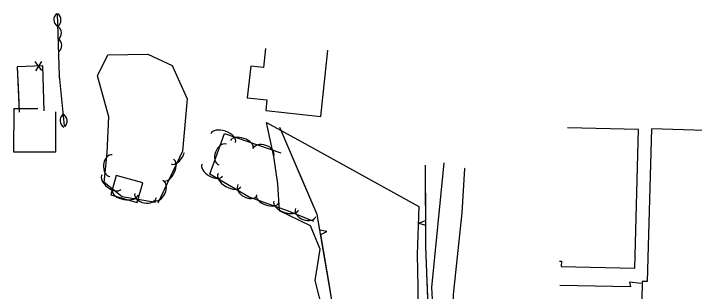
# Model space of a CAD drawing. Extents: x 954793 to 988390, y 1867850 to 1924428.
# Drawn here: x 962848.2 to 963154.1, y 1901246.3 to 1901371.2 of the extents above; entities that cross this region are included whole.
import ezdxf

# ---------------------------------------------------------------- set-up
doc = ezdxf.new("R2010")
doc.units = 0
for name, color, linetype in [('S_BUILDING', 7, 'Continuous'), ('S_FENCE', 7, 'Continuous'), ('S_GRAVEL_ROAD', 7, 'Continuous'), ('S_OBSCURES', 7, 'Continuous'), ('S_SIDEWALK', 7, 'Continuous'), ('S_TREE', 7, 'Continuous')]:
    doc.layers.add(name, color=color, linetype=linetype)

msp = doc.modelspace()

# ---------------------------------------------------------------- linework, layer by layer
at = {"layer": 'S_BUILDING'}
for points in [[(962961.39, 1901355.49), (962960.49, 1901347.01), (962954.76, 1901347.62), (962953.24, 1901333.32), (962962.03, 1901332.38), (962961.53, 1901327.61), (962986.2, 1901324.98), (962989.38, 1901354.83)], [(962859.09, 1901328.41), (962848.27, 1901328.44), (962848.22, 1901309.05), (962867.13, 1901309), (962867.18, 1901326.99)], [(963093.59, 1901259.87), (963094.37, 1901259.85), (963094.32, 1901257.53), (963127.41, 1901256.7), (963128.97, 1901319.04), (963097.18, 1901319.84)]]:
    msp.add_lwpolyline(points, dxfattribs=at)
for points in [[(963134.91, 1901319.36), (963132.92, 1901250.76), (963130.72, 1901250.83), (963130.47, 1901242.31), (963133.26, 1901242.22), (963132.99, 1901232.86), (963175.46, 1901231.63), (963177.97, 1901318.11)], [(962891.85, 1901289.7), (962903.72, 1901286.31), (962906.22, 1901295.07), (962894.34, 1901298.45)]]:
    msp.add_lwpolyline(points, close=True, dxfattribs=at)
at = {"layer": 'S_FENCE'}
for p, q in [((962860.89, 1901345.6), (962857.9, 1901349.61)), ((962860.77, 1901349.69), (962858.02, 1901345.52))]:
    msp.add_line(p, q, dxfattribs=at)
for points in [[(962861.97, 1901327.55), (962861.28, 1901347.66), (962849.86, 1901347.33), (962850.68, 1901326.88)], [(962857.4, 1901347.55), (962849.86, 1901347.33), (962850.36, 1901334.88)], [(962850.36, 1901334.88), (962850.68, 1901326.88)]]:
    msp.add_lwpolyline(points, dxfattribs=at)
at = {"layer": 'S_GRAVEL_ROAD'}
for points in [[(963041.47, 1901304.08), (963035.94, 1901248.13), (963037.84, 1901216.28), (963038.03, 1901199.23)], [(963046.05, 1901239.64), (963045.92, 1901244.94), (963049.84, 1901281.68), (963051.04, 1901301.53)], [(963051.04, 1901301.53), (963050.81, 1901301.75)]]:
    msp.add_lwpolyline(points, dxfattribs=at)
at = {"layer": 'S_OBSCURES'}
msp.add_lwpolyline([(963030.33, 1901284.45), (963029.53, 1901262.95), (963029.91, 1901248.18), (963029.83, 1901226.4), (963028.48, 1901207.64), (963023.1, 1901204.22), (963016.57, 1901205.87), (963006.46, 1901210.2), (962991.2, 1901217.71), (962989.03, 1901230.75), (962983.69, 1901251.28), (962985.98, 1901265.37), (962981.69, 1901275.74), (962967.73, 1901282.61), (962966.9, 1901294.65), (962965.13, 1901307.03), (962961.92, 1901322.24), (962979.02, 1901312.79), (962996.13, 1901303.34), (963013.23, 1901293.89)], close=True, dxfattribs=at)
at = {"layer": 'S_SIDEWALK'}
msp.add_lwpolyline([(963130.16, 1901249.86), (963125.04, 1901250.41), (963125.4, 1901248.37), (963093.68, 1901249)], dxfattribs=at)
at = {"layer": 'S_TREE'}
for p, q in [((963033.28, 1901278.02), (963030.29, 1901277.07)), ((963030.29, 1901277.07), (963033.29, 1901276.05)), ((962988.99, 1901273.33), (962985.86, 1901273.83)), ((962986.2, 1901271.89), (962988.99, 1901273.33))]:
    msp.add_line(p, q, dxfattribs=at)
for points in [[(962867.52, 1901371.13), (962867.52, 1901371.03)], [(962867.79, 1901371.19), (962868.7, 1901343.2), (962870.87, 1901320.74)], [(962911.97, 1901286.24), (962897.07, 1901288.9), (962888.85, 1901295.35), (962890.24, 1901308.66), (962890.93, 1901324.86), (962885.88, 1901343.29), (962890.5, 1901352.61), (962908.53, 1901353), (962919.47, 1901347.92), (962926.19, 1901332.82), (962924.13, 1901309.37), (962913.06, 1901286)], [(962868.46, 1901342.73), (962868.47, 1901342.63)], [(962983.2, 1901277.77), (962971.69, 1901282.34), (962954.01, 1901288.71), (962936.42, 1901298.96), (962943.01, 1901317.27), (962968.32, 1901308.58)], [(962977.6, 1901297.28), (962967.82, 1901319.96)], [(963033.22, 1901303.02), (963033.31, 1901266.45), (963035, 1901223.31), (963033.93, 1901176.16), (963027.52, 1901137.84), (963000.79, 1901131.26), (962991.64, 1901154.81), (962990.66, 1901178.62), (962995.73, 1901209.31), (962990.93, 1901244.23), (962984.64, 1901280.96), (962967.82, 1901319.96)], [(963033.22, 1901303.02), (963033.28, 1901278.02)], [(962985.86, 1901273.83), (962984.64, 1901280.96), (962977.6, 1901297.28)], [(963033.29, 1901276.05), (963033.31, 1901266.45), (963033.92, 1901251.06)], [(962990.42, 1901247.25), (962986.2, 1901271.89)], [(963033.92, 1901251.06), (963034.9, 1901226.08)], [(962991.67, 1901238.86), (962990.93, 1901244.23), (962990.42, 1901247.25)]]:
    msp.add_lwpolyline(points, dxfattribs=at)
for centre, start, end in [((962869.92, 1901368.44), 131.0467, 232.6436), ((962865.85, 1901368.24), 311.0467, 52.6436), ((962866.03, 1901362.51), 311.0467, 52.6436), ((962866.22, 1901356.87), 311.0467, 52.6436), ((962872.74, 1901323.21), 134.7225, 236.3194), ((962868.61, 1901322.89), 314.7225, 56.3194)]:
    msp.add_arc(centre, 3.64, start, end, dxfattribs=at)
for centre, major_axis, ratio, end_param in [((962942.4, 1901315.23), (-5.55, 1.9), 0.55008, 6.283185), ((962950.79, 1901312.36), (-5.06, 1.73), 0.540699, 6.283185), ((962942.14, 1901307.82), (-1.68, -4.66), 0.685311, 6.283185), ((962960.45, 1901308.77), (-4.69, 1.61), 0.685311, 6.283185), ((962892.03, 1901302.86), (-0.51, -4.93), 0.685311, 6.283185), ((962921.57, 1901308.92), (2.51, 5.3), 0.55008, 4.940061), ((962917.78, 1901300.91), (2.29, 4.83), 0.540699, 6.283185), ((962937.52, 1901300.78), (4.62, -2.69), 0.540699, 6.283185), ((962892.13, 1901295.47), (4.21, -3.3), 0.540699, 6.283185), ((962945.18, 1901296.31), (5.07, -2.96), 0.55008, 6.283185), ((962913.13, 1901291.71), (2.12, 4.48), 0.685311, 6.283185), ((962953.31, 1901291.88), (4.28, -2.5), 0.685311, 6.283185), ((962898.35, 1901290.82), (5.78, -1.03), 0.55008, 6.283185), ((962907.51, 1901289.45), (4.88, -0.87), 0.685311, 6.283185), ((962962.35, 1901287.96), (5.03, -1.81), 0.540699, 6.283185), ((962970.69, 1901284.96), (5.52, -1.99), 0.55008, 6.283185), ((962979.48, 1901281.81), (4.6, -1.83), 0.685311, 6.283185)]:
    msp.add_ellipse(centre, major_axis=major_axis, ratio=ratio, start_param=3.141593, end_param=end_param, dxfattribs=at)

doc.saveas('drawing.dxf')
